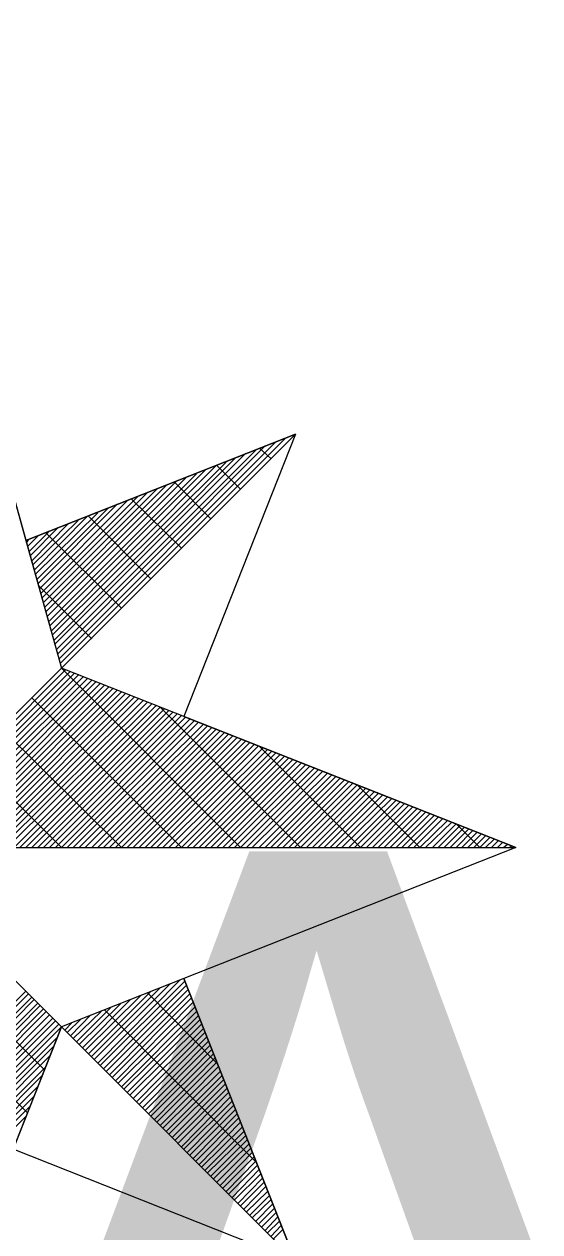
# Model space of a CAD drawing. Extents: x -729889 to -691139, y -995431 to -974354.
# Drawn here: x -725505.158 to -725504.096, y -978399.331 to -978396.845 of the extents above; entities that cross this region are included whole.
import ezdxf

# ---------------------------------------------------------------- set-up
doc = ezdxf.new("R2010")
doc.units = 0
doc.layers.add('Atributy', color=7, linetype='Continuous')
doc.layers.add('Světelný bod se zemním svítidlem', color=7, linetype='Continuous')

# ---------------------------------------------------------------- blocks, each defined once
blk = doc.blocks.new('Světlo')
at = {"layer": 'Světelný bod se zemním svítidlem'}
for p, q in [((0, 1.6939), (0.3687, 0.3687)), ((0, 1.6939), (0.2957, 0.6313)), ((0.8504, 0.8504), (0.2957, 0.6313)), ((0.2957, 0.6313), (0.8504, 0.8504)), ((0.3687, 0.3687), (0.8504, 0.8504)), ((0.8504, 0.8504), (0.3687, 0.3687)), ((0.8504, 0.8504), (0.6209, 0.2696)), ((0.3617, 0.3983), (0.7878, 0.8261)), ((0.3635, 0.3878), (0.8087, 0.833)), ((0.367, 0.3791), (0.8296, 0.8417)), ((0.8, 0.8), (0.7774, 0.8209)), ((0.353, 0.4261), (0.727, 0.8017)), ((0.3548, 0.4174), (0.7478, 0.8104)), ((0.3583, 0.407), (0.7687, 0.8174)), ((0.3443, 0.4557), (0.6661, 0.7774)), ((0.3478, 0.4452), (0.687, 0.7861)), ((0.3496, 0.4365), (0.7078, 0.793)), ((0.7374, 0.7374), (0.6887, 0.7861)), ((0.3339, 0.4939), (0.5861, 0.7461)), ((0.3374, 0.4852), (0.6052, 0.753)), ((0.3391, 0.4748), (0.6261, 0.7617)), ((0.3426, 0.4643), (0.647, 0.7687)), ((0.6765, 0.6765), (0.6017, 0.7513)), ((0.327, 0.5235), (0.5252, 0.7217)), ((0.3287, 0.513), (0.5443, 0.7287)), ((0.3322, 0.5043), (0.5652, 0.7374)), ((0.3183, 0.5513), (0.4643, 0.6974)), ((0.32, 0.5426), (0.4835, 0.7061)), ((0.3235, 0.5322), (0.5043, 0.713)), ((0.6157, 0.6157), (0.513, 0.7165)), ((0.3096, 0.5809), (0.4035, 0.673)), ((0.313, 0.5704), (0.4226, 0.6817)), ((0.3148, 0.5617), (0.4435, 0.6887)), ((0.553, 0.553), (0.4243, 0.6817)), ((0.3026, 0.6087), (0.3426, 0.6487)), ((0.3043, 0.6), (0.3617, 0.6574)), ((0.3078, 0.5896), (0.3826, 0.6661)), ((0.4922, 0.4922), (0.3374, 0.647)), ((0.2957, 0.6313), (0.3687, 0.3687)), ((0.2974, 0.6278), (0.3009, 0.633)), ((0.2991, 0.6191), (0.3217, 0.6417)), ((0.4313, 0.4296), (0.3217, 0.5391)), ((0.3687, 0.3687), (0, 0)), ((0.3687, 0.3687), (0, 0)), ((0, 0), (0.3687, 0.3687)), ((0.0122, 0), (0.3774, 0.3652)), ((0.0243, 0), (0.3861, 0.3617)), ((0.0365, 0), (0.3948, 0.3583)), ((0.0487, 0), (0.4035, 0.3548)), ((0.0609, 0), (0.4139, 0.3513)), ((1.3043, 0), (0.3687, 0.3687)), ((0.7374, 0), (0.3687, 0.3687)), ((0.073, 0), (0.4226, 0.3478)), ((0.0852, 0), (0.4313, 0.3443)), ((0.0991, 0), (0.44, 0.3409)), ((0.1113, 0), (0.4487, 0.3374)), ((0.1235, 0), (0.4574, 0.3339)), ((0.1357, 0), (0.4661, 0.3304)), ((0.1478, 0), (0.4748, 0.327)), ((0.16, 0), (0.4835, 0.3235)), ((0.1722, 0), (0.4922, 0.32)), ((0.1843, 0), (0.5009, 0.3165)), ((0.1965, 0), (0.5096, 0.313)), ((0.2087, 0), (0.5183, 0.3096)), ((0.2209, 0), (0.527, 0.3061)), ((0.233, 0), (0.5374, 0.3026)), ((0.2452, 0), (0.5461, 0.2991)), ((0.6157, 0), (0.3078, 0.3078)), ((0.2574, 0), (0.5548, 0.2957)), ((0.2713, 0), (0.5635, 0.2922)), ((0.2835, 0), (0.5722, 0.2887)), ((0.2957, 0), (0.5809, 0.2852)), ((0.3078, 0), (0.5896, 0.2817)), ((0.32, 0), (0.5983, 0.2783)), ((0.3322, 0), (0.607, 0.2748)), ((0.8609, 0), (0.5722, 0.2887)), ((0.3443, 0), (0.6157, 0.2713)), ((0.3565, 0), (0.6243, 0.2678)), ((0.3687, 0), (0.633, 0.2643)), ((0.3809, 0), (0.6417, 0.2609)), ((0.393, 0), (0.6504, 0.2574)), ((0.4052, 0), (0.6609, 0.2539)), ((0.4174, 0), (0.6696, 0.2504)), ((0.6209, 0.2696), (1.3043, 0)), ((0.4922, 0), (0.2452, 0.2452)), ((0.4313, 0), (0.6783, 0.247)), ((0.4435, 0), (0.687, 0.2435)), ((0.4557, 0), (0.6957, 0.24)), ((0.4678, 0), (0.7043, 0.2365)), ((0.48, 0), (0.713, 0.233)), ((0.4922, 0), (0.7217, 0.2296)), ((0.5043, 0), (0.7304, 0.2261)), ((0.5165, 0), (0.7391, 0.2226)), ((0.5287, 0), (0.7478, 0.2191)), ((0.5409, 0), (0.7565, 0.2157)), ((0.553, 0), (0.7652, 0.2122)), ((0.5652, 0), (0.7739, 0.2087)), ((0.5774, 0), (0.7843, 0.2052)), ((0.5896, 0), (0.793, 0.2017)), ((0.9843, 0), (0.7757, 0.2087)), ((0.3687, 0), (0.1843, 0.1843)), ((0.6035, 0), (0.8017, 0.1983)), ((0.6157, 0), (0.8104, 0.1948)), ((0.6278, 0), (0.8191, 0.1913)), ((0.64, 0), (0.8278, 0.1878)), ((0.6522, 0), (0.8365, 0.1843)), ((0.6643, 0), (0.8452, 0.1809)), ((0.6765, 0), (0.8539, 0.1774)), ((0.6887, 0), (0.8626, 0.1739)), ((0.7009, 0), (0.8713, 0.1704)), ((0.713, 0), (0.88, 0.167)), ((0.7252, 0), (0.8887, 0.1635)), ((0.7374, 0), (0.8974, 0.16)), ((0.7496, 0), (0.9061, 0.1565)), ((0.7617, 0), (0.9165, 0.153)), ((0.7757, 0), (0.9252, 0.1496)), ((0.7878, 0), (0.9339, 0.1461)), ((0.8, 0), (0.9426, 0.1426)), ((0.8122, 0), (0.9513, 0.1391)), ((0.8243, 0), (0.96, 0.1357)), ((0.8365, 0), (0.9687, 0.1322)), ((0.8487, 0), (0.9774, 0.1287)), ((0.8609, 0), (0.9861, 0.1252)), ((1.1061, 0), (0.9774, 0.1287)), ((0.873, 0), (0.9948, 0.1217)), ((0.8852, 0), (1.0035, 0.1183)), ((0.8974, 0), (1.0122, 0.1148)), ((0.9096, 0), (1.0209, 0.1113)), ((0.9217, 0), (1.0296, 0.1078)), ((0.9339, 0), (1.04, 0.1043)), ((0.9461, 0), (1.0487, 0.1009)), ((0.96, 0), (1.0574, 0.0974)), ((0.9722, 0), (1.0661, 0.0939)), ((0.9843, 0), (1.0748, 0.0904)), ((0.9965, 0), (1.0835, 0.087)), ((1.0087, 0), (1.0922, 0.0835)), ((1.0209, 0), (1.1009, 0.08)), ((1.033, 0), (1.1096, 0.0765)), ((1.0452, 0), (1.1183, 0.073)), ((1.0574, 0), (1.127, 0.0696)), ((1.0696, 0), (1.1357, 0.0661)), ((1.0817, 0), (1.1443, 0.0626)), ((1.0939, 0), (1.153, 0.0591)), ((1.1061, 0), (1.1635, 0.0557)), ((1.1183, 0), (1.1722, 0.0522)), ((1.1322, 0), (1.1809, 0.0487)), ((1.1443, 0), (1.1896, 0.0452)), ((1.1565, 0), (1.1983, 0.0417)), ((1.1687, 0), (1.207, 0.0383)), ((1.2296, 0), (1.1809, 0.0487)), ((1.1809, 0), (1.2157, 0.0348)), ((1.193, 0), (1.2243, 0.0313)), ((1.2052, 0), (1.233, 0.0278)), ((-1.3043, 0), (1.3043, 0)), ((0.3687, -0.3687), (0, 0)), ((0, 0), (1.3043, 0)), ((0.3687, -0.3687), (0, 0)), ((0.3687, -0.3687), (0, 0)), ((1.3043, 0), (0.6209, -0.2696)), ((1.2174, 0), (1.2417, 0.0243)), ((1.2296, 0), (1.2504, 0.0209)), ((1.2417, 0), (1.2591, 0.0174)), ((1.2539, 0), (1.2678, 0.0139)), ((1.2661, 0), (1.2765, 0.0104)), ((1.2783, 0), (1.287, 0.007)), ((1.2904, 0), (1.2957, 0.0035)), ((1.3043, 0), (1.3043, 0)), ((0.3339, -0.4574), (0, -0.1235)), ((0.2991, -0.5461), (0, -0.2452)), ((0.6209, -0.2696), (0.3687, -0.3687)), ((0.4435, -0.4435), (0.6122, -0.273)), ((0.8504, -0.8504), (0.6209, -0.2696)), ((0.6209, -0.2696), (0.8504, -0.8504)), ((0, -0.5896), (0.2957, -0.2957)), ((0.4243, -0.4243), (0.5513, -0.2974)), ((0.4313, -0.4296), (0.5722, -0.2887)), ((0.4365, -0.4365), (0.593, -0.28)), ((0.4487, -0.4487), (0.6226, -0.2748)), ((0.4557, -0.4557), (0.6261, -0.2835)), ((0.4609, -0.4609), (0.6296, -0.2922)), ((0, -0.6017), (0.3009, -0.3009)), ((0, -0.6157), (0.3078, -0.3078)), ((0, -0.6278), (0.313, -0.313)), ((0, -0.64), (0.32, -0.32)), ((0.4052, -0.4052), (0.4904, -0.3217)), ((0.4122, -0.4122), (0.5113, -0.313)), ((0.4174, -0.4174), (0.5322, -0.3043)), ((0.4678, -0.4678), (0.633, -0.3009)), ((0.473, -0.473), (0.6365, -0.3096)), ((0.48, -0.48), (0.64, -0.3183)), ((0.6887, -0.4435), (0.5461, -0.2991)), ((0, -0.6522), (0.3252, -0.3252)), ((0, -0.6643), (0.3322, -0.3322)), ((0, -0.6765), (0.3374, -0.3374)), ((0, -0.6887), (0.3443, -0.3443)), ((0.3878, -0.3878), (0.4296, -0.3443)), ((0.393, -0.393), (0.4504, -0.3374)), ((0.4, -0.4), (0.4713, -0.3287)), ((0.7687, -0.647), (0.4574, -0.3339)), ((0.4852, -0.4852), (0.6435, -0.3287)), ((0.4922, -0.4922), (0.647, -0.3374)), ((0.4974, -0.4974), (0.6504, -0.3461)), ((0, -0.7009), (0.3513, -0.3513)), ((0, -0.713), (0.3565, -0.3565)), ((0, -0.7252), (0.3635, -0.3635)), ((0, -1.3043), (0.3687, -0.3687)), ((0, -1.3043), (0.3687, -0.3687)), ((0, -0.7374), (0.3687, -0.3687)), ((0.3687, -0.3687), (0.2696, -0.6209)), ((0.3687, -0.3687), (0.8504, -0.8504)), ((0.3687, -0.3687), (0.8504, -0.8504)), ((0.3757, -0.3757), (0.3896, -0.3617)), ((0.3809, -0.3809), (0.4087, -0.353)), ((0.5043, -0.5043), (0.6539, -0.3548)), ((0.5096, -0.5096), (0.6574, -0.3635)), ((0.5165, -0.5165), (0.6609, -0.3722)), ((0, -0.7496), (0.3617, -0.3896)), ((0.5235, -0.5235), (0.6643, -0.3809)), ((0.5287, -0.5287), (0.6678, -0.3896)), ((0, -0.7617), (0.353, -0.4087)), ((0.5357, -0.5357), (0.6713, -0.3983)), ((0.5409, -0.5409), (0.6748, -0.407)), ((0.5478, -0.5478), (0.6783, -0.4157)), ((0, -0.7739), (0.3443, -0.4296)), ((0.553, -0.553), (0.6817, -0.4243)), ((0.56, -0.56), (0.6852, -0.433)), ((0.5652, -0.5652), (0.6887, -0.4417)), ((0, -0.7878), (0.3374, -0.4504)), ((0, -0.8), (0.3287, -0.4696)), ((0.5722, -0.5722), (0.6922, -0.4504)), ((0.5774, -0.5774), (0.6957, -0.4609)), ((0.5843, -0.5843), (0.6991, -0.4696)), ((0, -0.8122), (0.3217, -0.4904)), ((0.5896, -0.5896), (0.7026, -0.4783)), ((0.5965, -0.5965), (0.7061, -0.487)), ((0.6035, -0.6017), (0.7096, -0.4957)), ((0, -0.8243), (0.313, -0.5113)), ((0.6087, -0.6087), (0.713, -0.5043)), ((0.6157, -0.6157), (0.7165, -0.513)), ((0.6209, -0.6209), (0.72, -0.5217)), ((0, -0.8365), (0.3043, -0.5322)), ((0.6278, -0.6278), (0.7235, -0.5304)), ((0.633, -0.633), (0.727, -0.5391)), ((0, -0.8487), (0.2974, -0.5513)), ((0.64, -0.64), (0.7304, -0.5478)), ((0.6452, -0.6452), (0.7339, -0.5565)), ((0.6522, -0.6522), (0.7374, -0.5652)), ((0.6574, -0.6574), (0.7409, -0.5757)), ((0.6643, -0.6643), (0.7443, -0.5843)), ((0.6696, -0.6696), (0.7478, -0.593)), ((0.8504, -0.8504), (0.2696, -0.6209)), ((0.6765, -0.6765), (0.7513, -0.6017)), ((0.6817, -0.6817), (0.7548, -0.6104)), ((0.6887, -0.6887), (0.7583, -0.6191)), ((0.6957, -0.6957), (0.7617, -0.6278)), ((0.7009, -0.7009), (0.7652, -0.6365)), ((0.7078, -0.7078), (0.7687, -0.6452)), ((0.713, -0.713), (0.7722, -0.6539)), ((0.72, -0.72), (0.7757, -0.6626)), ((0.7252, -0.7252), (0.7791, -0.6713)), ((0.7322, -0.7322), (0.7826, -0.68)), ((0.7374, -0.7374), (0.7861, -0.6887)), ((0.7443, -0.7443), (0.7896, -0.6974)), ((0.7496, -0.7496), (0.793, -0.7078)), ((0.7565, -0.7565), (0.7965, -0.7165)), ((0.7617, -0.7617), (0.8, -0.7252)), ((0.7687, -0.7687), (0.8035, -0.7339)), ((0.7757, -0.7739), (0.807, -0.7426)), ((0.7809, -0.7809), (0.8104, -0.7513)), ((0.7878, -0.7878), (0.8139, -0.76)), ((0.793, -0.793), (0.8174, -0.7687)), ((0.8, -0.8), (0.8209, -0.7774)), ((0.8052, -0.8052), (0.8243, -0.7861))]:
    blk.add_line(p, q, dxfattribs=at)

msp = doc.modelspace()

# ---------------------------------------------------------------- block references
at = {"layer": 'Světelný bod se zemním svítidlem', "xscale": 1.0005800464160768, "yscale": 1.0005800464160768}
msp.add_blockref('Světlo', (-725505.45, -978398.54), dxfattribs=at)

# ---------------------------------------------------------------- texts
at = {"layer": 'Atributy'}
msp.add_text('A-0208', height=2, dxfattribs=at).set_placement((-725505.45, -978400.5476))

doc.saveas('drawing.dxf')
